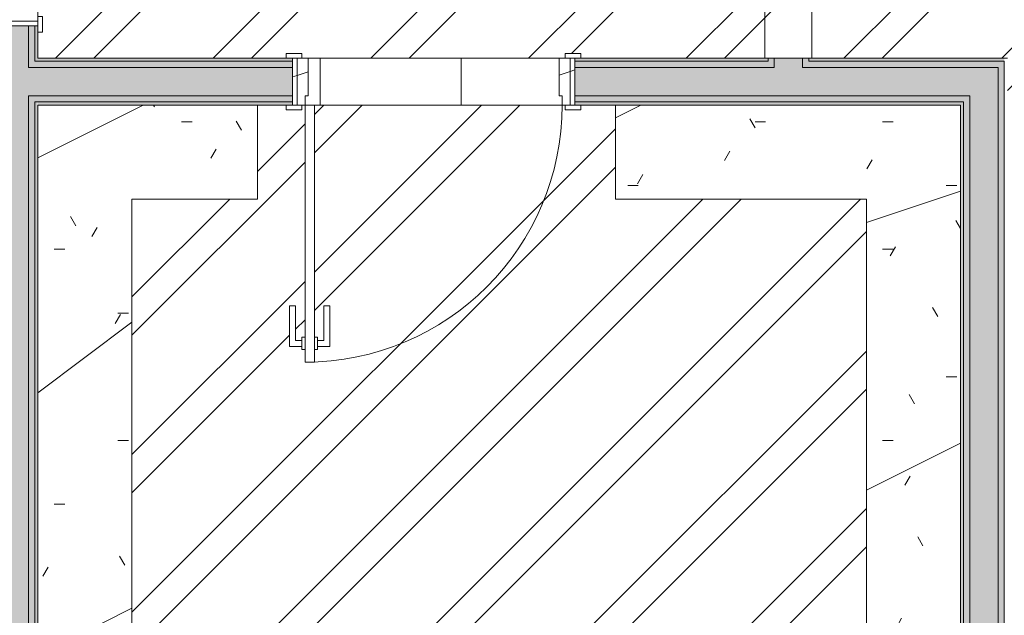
# Model space of a CAD drawing. Header units: millimetres. Extents: x -62758 to 78208, y -26429 to 33271.
# Tile 992 of 1056: x 9644 to 12784, y -21690 to -19790. Entities that reach past the tile are written whole.
import ezdxf

# ---------------------------------------------------------------- set-up
doc = ezdxf.new("R2010")
doc.units = ezdxf.units.MM
for name, color, linetype, lineweight in [('A-DOOR', 31, 'Continuous', 9), ('A-DOOR-OPNG', 31, 'Continuous', 9), ('A-FLOR', 192, 'Continuous', 18), ('A-FLOR-PATT', 8, 'Continuous', 18), ('A-WALL', 113, 'Continuous', 18), ('A-WALL-PATT', 111, 'Continuous', 25), ('I-WALL', 2, 'Continuous', 18), ('Q-CASE', 31, 'Continuous', 9)]:
    doc.layers.add(name, color=color, linetype=linetype, lineweight=lineweight)
pattern_1 = [(216.87, (-10797.35, 20404.02), (1249.4985, 833.00223), [208.25, -1874.25]), (206.565, (-10547.45, 20279.07), (-416.4998, -416.5), [465.661, -465.661]), (198.435, (-10547.45, 20070.82), (-832.9995, -416.50086), [263.418, -1053.671])]
pattern_2 = [(45, (0, 0), (-251.447, 251.447), []), (45, (0, 381), (-251.447, 251.447), [])]

# ---------------------------------------------------------------- blocks, each defined once
blk = doc.blocks.new('HRT-ESQ-INT_PORTA-1FL - 82x210cm_90x215cm-1FL-MAD-MOLA-3_0cmFolha_Maçaneta-5683893-PLANTA DE IMPERMEABILIZAÇÃO - TÉRREO')
at = {"layer": 'A-DOOR', "lineweight": 5}
h = blk.add_hatch(dxfattribs=at)
h.set_pattern_fill('FP_12', color=256, style=0, pattern_type=2)
h.set_pattern_definition(pattern_1)
h.paths.add_polyline_path([(-434.5, -75), (-410, -75), (-410, -45), (-400, -45), (-400, 75), (-435, 75), (-435, -75)])
h.paths.add_polyline_path([(410, -75), (435, -75), (435, 75), (400, 75), (400, -45), (410, -45), (410, -65)])
at = {"layer": 'A-DOOR-OPNG', "lineweight": 5}
h = blk.add_hatch(dxfattribs=at)
h.set_pattern_fill('FP_12', color=256, style=0, pattern_type=2)
h.set_pattern_definition(pattern_1)
h.paths.add_polyline_path([(435, -75), (450, -75), (450, 75), (435, 75), (435, -65)])
h.paths.add_polyline_path([(-435, -75), (-435, 75), (-450, 75), (-450, -75)])
at = {"layer": 'A-DOOR', "color": 170, "lineweight": 5}
for p, q in [((-470, 75), (-470, 90)), ((-470, 90), (-420, 90)), ((-420, 75), (-470, 75)), ((-450, 75), (-435, 75)), ((-450, -75), (-450, 75)), ((-435, 75), (-435, -75)), ((-435, -75), (-435, 75)), ((-435, 75), (-400, 75)), ((-420, 90), (-420, 75)), ((-400, 75), (-400, -45)), ((400, -45), (400, 75)), ((400, 75), (435, 75)), ((420, 75), (420, 90)), ((420, 90), (470, 90)), ((470, 75), (420, 75)), ((435, 75), (450, 75)), ((435, -75), (435, 75)), ((435, 75), (435, -75)), ((450, 75), (450, -75)), ((470, 90), (470, 75)), ((-410, -45), (-410, -75)), ((-400, -45), (-410, -45)), ((410, -45), (400, -45)), ((410, -75), (410, -45)), ((-470, -75), (-420, -75)), ((-470, -90), (-470, -75)), ((-420, -90), (-470, -90)), ((-435, -75), (-450, -75)), ((-410, -75), (-435, -75)), ((-420, -75), (-420, -90)), ((-410, -75), (-380, -75)), ((-410, -895), (-410, -75)), ((-380, -75), (-380, -895)), ((435, -75), (410, -75)), ((420, -75), (470, -75)), ((420, -90), (420, -75)), ((470, -90), (420, -90)), ((450, -75), (435, -75)), ((470, -75), (470, -90)), ((-410, -815), (-410, -855)), ((-380, -855), (-380, -815)), ((-380, -895), (-410, -895))]:
    blk.add_line(p, q, dxfattribs=at)
at = {"layer": 'A-DOOR', "lineweight": 5}
for p, q in [((-459, -715), (-440, -715)), ((-459, -845), (-459, -715)), ((-440, -715), (-440, -826)), ((-350, -826), (-350, -715)), ((-350, -715), (-331, -715)), ((-331, -715), (-331, -845)), ((-420, -815), (-410, -815)), ((-420, -826), (-420, -815)), ((-380, -815), (-370, -815)), ((-370, -815), (-370, -826)), ((-420, -845), (-459, -845)), ((-440, -826), (-420, -826)), ((-420, -855), (-420, -845)), ((-370, -826), (-350, -826)), ((-370, -845), (-370, -855)), ((-331, -845), (-370, -845)), ((-410, -855), (-420, -855)), ((-370, -855), (-380, -855))]:
    blk.add_line(p, q, dxfattribs=at)
at = {"layer": 'A-DOOR-OPNG', "lineweight": 5}
for p, q in [((-420, -815), (-420, -855)), ((-370, -815), (-370, -855))]:
    blk.add_line(p, q, dxfattribs=at)
at = {"layer": 'A-DOOR-OPNG', "color": 130, "lineweight": 5}
blk.add_arc((-410, -75), 820, 270, 0, dxfattribs=at)
blk = doc.blocks.new('HRT-ESQ-INT_PORTA-1FL - 82x210cm_90x215cm-1FL-MAD-3_0cmFolha_Maçaneta 01-5821381-PLANTA DE IMPERMEABILIZAÇÃO - TÉRREO')
at = {"layer": 'A-DOOR', "color": 170, "lineweight": 5}
for p, q in [((-470, 75), (-470, 90)), ((-470, 90), (-420, 90)), ((-420, 75), (-470, 75)), ((-450, 75), (-435, 75)), ((-450, -75), (-450, 75)), ((-435, 75), (-435, -75)), ((-435, -75), (-435, 75)), ((-435, 75), (-400, 75)), ((-420, 90), (-420, 75)), ((-400, 75), (-400, -45)), ((400, -45), (400, 75)), ((400, 75), (435, 75)), ((420, 75), (420, 90)), ((420, 90), (470, 90)), ((470, 75), (420, 75)), ((435, 75), (450, 75)), ((435, -75), (435, 75)), ((435, 75), (435, -75)), ((450, 75), (450, -75)), ((470, 90), (470, 75)), ((-410, -45), (-410, -75)), ((-400, -45), (-410, -45)), ((410, -45), (400, -45)), ((410, -75), (410, -45)), ((-470, -75), (-420, -75)), ((-470, -90), (-470, -75)), ((-420, -90), (-470, -90)), ((-435, -75), (-450, -75)), ((-410, -75), (-435, -75)), ((-420, -75), (-420, -90)), ((-410, -75), (-380, -75)), ((-410, -895), (-410, -75)), ((-380, -75), (-380, -895)), ((435, -75), (410, -75)), ((420, -75), (470, -75)), ((420, -90), (420, -75)), ((470, -90), (420, -90)), ((450, -75), (435, -75)), ((470, -75), (470, -90)), ((-410, -815), (-410, -855)), ((-380, -855), (-380, -815)), ((-380, -895), (-410, -895))]:
    blk.add_line(p, q, dxfattribs=at)
at = {"layer": 'A-DOOR', "lineweight": 5}
for p, q in [((-459, -715), (-440, -715)), ((-459, -845), (-459, -715)), ((-440, -715), (-440, -826)), ((-350, -826), (-350, -715)), ((-350, -715), (-331, -715)), ((-331, -715), (-331, -845)), ((-420, -815), (-410, -815)), ((-420, -826), (-420, -815)), ((-380, -815), (-370, -815)), ((-370, -815), (-370, -826)), ((-420, -845), (-459, -845)), ((-440, -826), (-420, -826)), ((-420, -855), (-420, -845)), ((-370, -826), (-350, -826)), ((-370, -845), (-370, -855)), ((-331, -845), (-370, -845)), ((-410, -855), (-420, -855)), ((-370, -855), (-380, -855))]:
    blk.add_line(p, q, dxfattribs=at)
at = {"layer": 'A-DOOR-OPNG', "lineweight": 5}
for p, q in [((-420, -815), (-420, -855)), ((-370, -815), (-370, -855))]:
    blk.add_line(p, q, dxfattribs=at)
at = {"layer": 'A-DOOR-OPNG', "color": 130, "lineweight": 5}
blk.add_arc((-410, -75), 820, 270, 0, dxfattribs=at)
blk = doc.blocks.new('HRT-ABERTURA - 90x210cm-Abertura-5502415-PLANTA DE IMPERMEABILIZAÇÃO - TÉRREO')
at = {"layer": 'A-DOOR-OPNG', "color": 130, "lineweight": 5}
for p, q in [((-470, 75), (470, 75)), ((-470, -75), (470, -75))]:
    blk.add_line(p, q, dxfattribs=at)
blk = doc.blocks.new('GT01-PRATELEIRA1 - GT01-PRATELEIRA-4572824-PLANTA DE IMPERMEABILIZAÇÃO - TÉRREO')
at = {"layer": 'Q-CASE', "lineweight": 5}
h = blk.add_hatch(dxfattribs=at)
h.set_pattern_fill('FP_7', color=256, style=0, pattern_type=2)
h.set_pattern_definition([(0, (0, 0), (812.8, 203.2), [33.528, -576.072, 33.528, -576.072, -3251.2]), (0, (0, 0), (812.8, 203.2), [-1219.2, 33.528, -1185.672, 33.528, -576.072, -1422.4]), (0, (0, 0), (812.8, 203.2), [-3048, 33.528, -372.872, 33.528, -982.472]), (120, (304.8, 101.6), (-582.3764, 602.3054), [33.528, -576.072, 33.528, -576.072, -3251.2]), (120, (304.8, 101.6), (-582.3764, 602.3054), [-1219.2, 33.528, -1185.672, 33.528, -576.072, -1422.4]), (120, (304.8, 101.6), (-582.3764, 602.3054), [-3048, 33.528, -372.872, 33.528, -982.472]), (240, (406.4, 508), (-230.4236, -805.5054), [33.528, -576.072, 33.528, -576.072, -3251.2]), (240, (406.4, 508), (-230.4236, -805.5054), [-1219.2, 33.528, -1185.672, 33.528, -576.072, -1422.4]), (240, (406.4, 508), (-230.4236, -805.5054), [-3048, 33.528, -372.872, 33.528, -982.472])])
h.paths.add_polyline_path([(12364.9, -23198.1), (12644, -23198.1), (12644, -20062.5), (11544, -20062.5), (11544, -20362.5), (12344, -20362.5), (12344, -22898.1), (10002.1, -22898.1), (10002.1, -20362.5), (10402.1, -20362.5), (10402.1, -20062.5), (9702.1, -20062.5), (9702.1, -23198.1), (12163.5, -23198.1)])
h = blk.add_hatch(dxfattribs=at)
h.set_pattern_fill('FP_45', color=256, style=0, pattern_type=2)
h.set_pattern_definition([(216.87, (635, 1587.5), (4762.4943, 3175.0085), [793.75, -7143.75]), (206.565, (1587.5, 1111.25), (-1587.501, -1587.5), [1774.88, -1774.88]), (198.435, (1587.5, 317.5), (-3174.997, -1587.503), [1004.02, -4016.09])])
h.paths.add_polyline_path([(12364.9, -23198.1), (12644, -23198.1), (12644, -20062.5), (11544, -20062.5), (11544, -20362.5), (12344, -20362.5), (12344, -22898.1), (10002.1, -22898.1), (10002.1, -20362.5), (10402.1, -20362.5), (10402.1, -20062.5), (9702.1, -20062.5), (9702.1, -23198.1), (12163.5, -23198.1)])
at = {"layer": 'Q-CASE', "color": 133, "lineweight": 5}
for p, q in [((10402.1, -20062.5), (10402.1, -20362.5)), ((11544, -20362.5), (11544, -20062.5)), ((10002.1, -20362.5), (10402.1, -20362.5)), ((10002.1, -22898.1), (10002.1, -20362.5)), ((11544, -20362.5), (12344, -20362.5)), ((12344, -20362.5), (12344, -22898.1)), ((12344, -22898.1), (10002.1, -22898.1))]:
    blk.add_line(p, q, dxfattribs=at)
blk = doc.blocks.new('BE-PMSa-MOD-ARQ-ESCOLA-EX-000-R_0056_rvt-1-PLANTA DE IMPERMEABILIZAÇÃO - TÉRREO')
at = {"layer": 'A-FLOR-PATT', "lineweight": 5}
h = blk.add_hatch(dxfattribs=at)
h.set_pattern_fill('FP_92', color=31, style=0, pattern_type=2)
h.set_pattern_definition([(0, (16002.06, -20812.5), (0, 450), []), (90, (16002.06, -20812.5), (-450, 3e-14), [])])
h.paths.add_polyline_path([(10832.2, -20062.5), (11374, -20062.5), (11374, -20032.5), (11364, -20031.7), (11364, -19912.5), (10564, -19912.5), (10564, -20032.5), (10554, -20032.5), (10554, -20062.5), (10584, -20062.5)])
h.paths.add_polyline_path([(21475.1, -19760.9), (22235.1, -19760.9), (22235.1, -19640.9), (22270.1, -19640.9), (22270.1, -19610.9), (21400.1, -19610.9), (21400.1, -19653.4), (21404.5, -19653.4), (21404.5, -19670.9), (21435.1, -19670.9), (21435.1, -19760.9)])
at = {"layer": 'A-WALL-PATT', "lineweight": 5}
h = blk.add_hatch(color=251, dxfattribs=at)
h.paths.add_polyline_path([(12140.5, -19942.5), (12140.5, -19912.5), (12050.5, -19912.5), (12050.5, -19942.5)])
h.paths.add_polyline_path([(12050.5, -18972.5), (12140.5, -18972.5), (12140.5, -16855.6), (12119.5, -16855.6), (12119.5, -17074.6), (12050.5, -17074.6), (12050.5, -18925.1)])
h = blk.add_hatch(color=251, dxfattribs=at)
h.paths.add_polyline_path([(9672.1, -23280.6), (9672.1, -19810.1), (9582.1, -19810.1), (9582.1, -23280.6), (9659.6, -23280.6)])
h.paths.add_polyline_path([(9582.1, -18910.1), (9672.1, -18910.1), (9672.1, -18777.6), (9582.1, -18777.6), (9582.1, -18837.9)])
h = blk.add_hatch(color=251, dxfattribs=at)
h.paths.add_polyline_path([(12020.5, -20032.5), (12674, -20032.5), (12674, -19942.5), (11414, -19942.5), (11414, -20032.5), (11854, -20032.5)])
h.paths.add_polyline_path([(10514, -20032.5), (10514, -19942.5), (9672.1, -19943.3), (9672.1, -20032.5), (9810.4, -20032.5)])
blk.add_hatch(color=251, dxfattribs=at).paths.add_polyline_path([(12719.2, -23223.1), (12764, -23223.1), (12764, -19942.5), (12674, -19942.5), (12674, -23223.1), (12718.7, -23223.1)])
at = {"layer": 'I-WALL', "lineweight": 5}
h = blk.add_hatch(color=9, dxfattribs=at)
h.paths.add_polyline_path([(12160.5, -19922.5), (12160.5, -19912.5), (12140.5, -19912.5), (12140.5, -19922.5)])
h.paths.add_polyline_path([(12140.5, -18972.5), (12160.5, -18972.5), (12160.5, -16865.6), (12140.5, -16865.6), (12140.5, -18455)])
h = blk.add_hatch(color=9, dxfattribs=at)
h.paths.add_polyline_path([(12050.5, -19922.5), (12050.5, -19912.5), (12030.5, -19913.5), (12030.5, -19922.5)])
h.paths.add_polyline_path([(12050.5, -18972.5), (12050.5, -17328.1), (12030.5, -17328.1), (12030.5, -18972.5)])
h.paths.add_polyline_path([(12050.5, -17318.1), (12050.5, -17310.6), (12030.5, -17310.6), (12031.5, -17318.1), (12046.4, -17318.1)])
h.paths.add_polyline_path([(12046.1, -17235.6), (12050.5, -17235.6), (12050.5, -17074.6), (12030.5, -17075.5), (12030.5, -17235.6)])
h = blk.add_hatch(color=50, dxfattribs=at)
h.paths.add_polyline_path([(9701.9, -23208.1), (9702.1, -23208.1), (9701, -20052.5), (9692.1, -20052.5), (9692.1, -23208.1)])
h.paths.add_polyline_path([(9692.1, -19922.5), (9702.1, -19922.5), (9702.1, -19810.1), (9692.1, -19810.1), (9692.1, -19912.5)])
h.paths.add_polyline_path([(9702.1, -18910.1), (9702.1, -18667.6), (9692.1, -18667.6), (9692.1, -18910.1), (9700.4, -18910.1)])
h = blk.add_hatch(color=9, dxfattribs=at)
h.paths.add_polyline_path([(9692.1, -23223.1), (9692.1, -20032.5), (9672.1, -20032.5), (9672.1, -23223.1), (9677.1, -23223.1)])
h.paths.add_polyline_path([(9692.1, -19942.5), (9692.1, -19810.1), (9672.1, -19810.1), (9672.1, -19942.5)])
h.paths.add_polyline_path([(9692.1, -18910.1), (9692.1, -18687.6), (9672.1, -18687.6), (9672.1, -18910.1), (9690.1, -18910.1)])
h = blk.add_hatch(color=9, dxfattribs=at)
h.paths.add_polyline_path([(12140.5, -19942.5), (12764, -19942.5), (12763.8, -19922.5), (12140.5, -19922.5)])
h.paths.add_polyline_path([(12024.7, -19942.5), (12050.5, -19942.5), (12050.5, -19922.5), (11414, -19922.5), (11414, -19942.5), (12020.5, -19942.5)])
h.paths.add_polyline_path([(9702.1, -19942.5), (10514, -19942.5), (10514, -19922.5), (9692.1, -19922.6), (9692.1, -19942.5)])
at = {"layer": 'I-WALL'}
h = blk.add_hatch(color=10, dxfattribs=at)
h.paths.add_polyline_path([(12674, -19922.5), (12784, -19921.9), (12783.9, -19912.5), (12160.5, -19912.5), (12160.5, -19922.5), (12654, -19922.5)])
h.paths.add_polyline_path([(12021.9, -19922.5), (12030.5, -19922.5), (12030.5, -19912.5), (11414, -19912.5), (11414, -19922.5), (12020.5, -19922.5)])
h.paths.add_polyline_path([(9702.1, -19922.5), (10514, -19922.5), (10514, -19912.5), (9702.1, -19912.5)])
at = {"layer": 'I-WALL', "lineweight": 5}
for color, points in [(9, [(12764, -23208.1), (12784, -23208.1), (12783.4, -19922.5), (12764, -19922.5), (12764, -23203)]), (50, [(12654, -23198.1), (12654, -20052.5), (12644, -20052.5), (12644, -23198.1)]), (9, [(12654, -23208.1), (12674, -23208), (12674, -20032.5), (12654, -20032.5), (12654, -23199.1)])]:
    blk.add_hatch(color=color, dxfattribs=at).paths.add_polyline_path(points)
h = blk.add_hatch(color=9, dxfattribs=at)
h.paths.add_polyline_path([(12654, -20052.5), (12654, -20032.5), (11414, -20032.5), (11414, -20052.5), (12644.1, -20052.5)])
h.paths.add_polyline_path([(10002.1, -20052.5), (10514, -20052.5), (10514, -20032.5), (9692.1, -20032.5), (9692.1, -20052.5), (9810.4, -20052.5)])
h = blk.add_hatch(color=50, dxfattribs=at)
h.paths.add_polyline_path([(12644, -20062.5), (12643.9, -20052.5), (11414, -20052.5), (11414, -20062.5), (12639.4, -20062.5)])
h.paths.add_polyline_path([(10002.1, -20062.5), (10514, -20062.5), (10514, -20052.5), (9702.1, -20052.5), (9702.1, -20062.5), (9810.4, -20062.5)])
at = {"layer": 'A-WALL', "color": 130, "lineweight": 5}
for p, q in [((9672.1, -19942.5), (9672.1, -19810.1)), ((9692.1, -19922.5), (9692.1, -19810.1)), ((9702.1, -19922.5), (9692.1, -19922.5)), ((9702.1, -19922.5), (10514, -19922.5)), ((11414, -19922.5), (12030.5, -19922.5)), ((12030.5, -19922.5), (12030.5, -19912.5)), ((12050.5, -19922.5), (12050.5, -19912.5)), ((12050.5, -19942.5), (12050.5, -19922.5)), ((12140.5, -19922.5), (12140.5, -19912.5)), ((12140.5, -19942.5), (12140.5, -19922.5)), ((12160.5, -19922.5), (12160.5, -19912.5)), ((12160.5, -19922.5), (12644, -19922.5)), ((12644, -19922.5), (12654, -19922.5)), ((12654, -19922.5), (12764, -19922.5)), ((12764, -19922.5), (12784, -19922.5)), ((12784, -19922.5), (12784, -23198.1)), ((9692.1, -19942.5), (9672.1, -19942.5)), ((9702.1, -19942.5), (9692.1, -19942.5)), ((9702.1, -19942.5), (10514, -19942.5)), ((11414, -19942.5), (12050.5, -19942.5)), ((12140.5, -19942.5), (12644, -19942.5)), ((12644, -19942.5), (12654, -19942.5)), ((12654, -19942.5), (12674, -19942.5)), ((12674, -19942.5), (12764, -19942.5)), ((12764, -19942.5), (12764, -23198.1)), ((9672.1, -23223.1), (9672.1, -20032.5)), ((9692.1, -20032.5), (9672.1, -20032.5)), ((9702.1, -20032.5), (9692.1, -20032.5)), ((9692.1, -23208.1), (9692.1, -20052.5)), ((9702.1, -20052.5), (9692.1, -20052.5)), ((9702.1, -20032.5), (10514, -20032.5)), ((9702.1, -20052.5), (10514, -20052.5)), ((11414, -20032.5), (12644, -20032.5)), ((11414, -20052.5), (12644, -20052.5)), ((12644, -20032.5), (12654, -20032.5)), ((12654, -20052.5), (12644, -20052.5)), ((12644, -20052.5), (12654, -20052.5)), ((12674, -20032.5), (12654, -20032.5)), ((12654, -20032.5), (12674, -20032.5)), ((12654, -20052.5), (12654, -23198.1)), ((12674, -20032.5), (12674, -23198.1))]:
    blk.add_line(p, q, dxfattribs=at)
at = {"layer": 'I-WALL', "color": 90, "lineweight": 9}
for p, q in [((9702.1, -19912.5), (9702.1, -19830.1)), ((10494, -19912.5), (9702.1, -19912.5)), ((12644, -19912.5), (11434, -19912.5)), ((12784, -19912.5), (12644, -19912.5)), ((12794, -19912.5), (12784, -19912.5)), ((9702.1, -23198.1), (9702.1, -20062.5)), ((9702.1, -20062.5), (10494, -20062.5)), ((11434, -20062.5), (12644, -20062.5)), ((12644, -20062.5), (12644, -23198.1))]:
    blk.add_line(p, q, dxfattribs=at)
at = {"layer": 'A-DOOR', "color": 170, "lineweight": 5, "rotation": 269.9999999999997}
for name, p in [('HRT-ESQ-INT_PORTA-1FL - 82x210cm_90x215cm-1FL-MAD-3_0cmFolha_Maçaneta 01-5821381-PLANTA DE IMPERMEABILIZAÇÃO - TÉRREO', (9627.1, -19360.1)), ('HRT-ABERTURA - 90x210cm-Abertura-5502415-PLANTA DE IMPERMEABILIZAÇÃO - TÉRREO', (12095.5, -19442.5))]:
    blk.add_blockref(name, p, dxfattribs=at)
at = {"layer": 'A-DOOR', "color": 170, "lineweight": 5}
blk.add_blockref('HRT-ESQ-INT_PORTA-1FL - 82x210cm_90x215cm-1FL-MAD-MOLA-3_0cmFolha_Maçaneta-5683893-PLANTA DE IMPERMEABILIZAÇÃO - TÉRREO', (10964, -19987.5), dxfattribs=at)
at = {"layer": 'Q-CASE', "color": 170, "lineweight": 5}
blk.add_blockref('GT01-PRATELEIRA1 - GT01-PRATELEIRA-4572824-PLANTA DE IMPERMEABILIZAÇÃO - TÉRREO', (0, 0), dxfattribs=at)

msp = doc.modelspace()

# ---------------------------------------------------------------- hatches: boundary and pattern name
at = {"layer": 'A-FLOR'}
h = msp.add_hatch(dxfattribs=at)
h.set_pattern_fill('FP_2', color=1, style=0, pattern_type=2)
h.set_pattern_definition(pattern_2)
h.paths.add_polyline_path([(9717.1, -19912.5), (10494, -19912.5), (10494, -19897.5), (10544, -19897.5), (10544, -19912.5), (11384, -19912.5), (11384, -19897.5), (11434, -19897.5), (11434, -19912.5), (12020.5, -19912.5), (12020.5, -17343.1), (11656.5, -17343.1), (11656.5, -16880.6), (10378, -16880.6), (10383, -16885.6), (10383, -17324.4), (10381.8, -17333.4), (10378, -17342.2), (10372.8, -17349), (10365.6, -17354.5), (10357.3, -17358.1), (10278.6, -17376.1), (10198.6, -17387), (10118, -17390.6), (10037.3, -17387), (9957.3, -17376.1), (9878.6, -17358.1), (9870.3, -17354.5), (9863.1, -17349), (9857.6, -17341.8), (9854.1, -17333.4), (9853, -17324.4), (9853.1, -16884.3), (9858, -16880.6), (9702.1, -16880.6), (9702.1, -18890.1), (9717.1, -18890.1), (9717.1, -18940.1), (9702.1, -18940.1), (9702.1, -19780.1), (9717.1, -19780.1), (9717.1, -19830.1), (9702.1, -19830.1), (9702.1, -19912.5)])
h = msp.add_hatch(dxfattribs=at)
h.set_pattern_fill('FP_1', color=1, style=0, pattern_type=2)
h.set_pattern_definition(pattern_2)
h.paths.add_polyline_path([(17724.2, -22598.1), (20150.1, -22598.1), (20150.1, -20835.9), (21150.1, -20835.9), (21150.1, -19760.9), (19164.5, -19760.9), (19164.5, -19310.9), (19180.8, -19310.9), (19157.3, -16880.6), (19097.5, -16880.6), (19097.5, -16895.6), (19047.5, -16895.6), (19047.5, -16880.6), (18147.5, -16880.6), (18147.5, -17720.6), (18157.5, -17720.6), (18157.5, -17731.6), (18177.5, -17731.6), (18177.5, -17620.6), (18196.5, -17620.6), (18196.5, -17750.6), (18157.5, -17750.6), (18157.5, -17760.6), (18147.5, -17760.6), (18147.5, -17800.6), (18117.5, -17800.6), (18117.5, -17760.6), (18107.5, -17760.6), (18107.5, -17750.6), (18068.4, -17750.6), (18068.4, -17620.6), (18087.4, -17620.6), (18087.4, -17731.6), (18107.5, -17731.6), (18107.5, -17720.6), (18117.5, -17720.6), (18117.5, -16880.6), (18107.5, -16880.6), (18107.5, -16895.6), (18057.5, -16894.8), (18057.5, -16880.6), (17829.5, -16880.6), (17829.5, -17099.6), (17550.5, -17099.6), (17549.9, -17998.3), (17400.5, -17998.3), (17400.5, -17337.1), (14802.3, -17337.1), (14802.3, -17998.3), (14652.3, -17998.3), (14652.3, -16880.6), (12170.5, -16880.6), (12170.5, -18972.5), (12020.5, -18972.5), (12020.5, -19912.5), (12794, -19912.5), (12794.3, -20043.6), (12892.9, -20048.2), (13003.6, -20062.4), (13102.7, -20083), (13190, -20108.2), (13196.7, -20111.9), (13205.1, -20119.4), (13209.9, -20125.4), (13215.6, -20140), (13216.9, -20148.2), (13216, -20159.3), (13192, -20242.6), (13182.1, -20314.4), (13183, -20387.7), (13194.4, -20458.4), (13216.7, -20533.2), (13216.7, -20545.2), (13212.7, -20558.9), (13206.8, -20568.7), (13199.3, -20576.2), (13191, -20581.5), (13181.1, -20585.6), (13078.9, -20612.9), (12988.3, -20630.5), (12875.8, -20642.8), (12794, -20646.5), (12794, -20798.1), (13394, -20798.1), (13394, -22598.1), (17709.6, -22598.1)])
h.paths.add_polyline_path([(17294.9, -20742.5), (17144.9, -20742.5), (17144.9, -19462.5), (17294.9, -19462.5), (17294.9, -20506.2)])
h.paths.add_polyline_path([(15084.9, -20742.5), (14934.9, -20742.5), (14934.9, -19462.5), (15084.9, -19462.5), (15084.9, -20638.7)])
h.paths.add_polyline_path([(12957, -20594), (12967, -20592.2), (12952.6, -20593.2), (12956.4, -20593.9)])
h.paths.add_polyline_path([(12938.1, -20574.5), (12938.1, -20573.6), (12937.2, -20573.7)])
h.paths.add_polyline_path([(12934.1, -20571.2), (12931.4, -20568.4), (12932.6, -20570), (12933.9, -20571)])
h.paths.add_polyline_path([(13174.4, -20538.4), (13175.2, -20531.4), (13174.5, -20536.3)])
h.paths.add_polyline_path([(13168.7, -20547.6), (13174, -20539.4), (13171, -20544), (13169, -20547.2)])
h.paths.add_polyline_path([(13159.2, -20552.7), (13167.9, -20548.2), (13161.3, -20551.6), (13159.5, -20552.6)])
h.paths.add_polyline_path([(13155.2, -20535.8), (13156.2, -20533.7), (13155.5, -20532.6), (13154.6, -20533.4), (13155.1, -20535.3)])
h.paths.add_polyline_path([(13174.8, -20162.6), (13174.8, -20153.7), (13174.7, -20160.2), (13174.8, -20162)])
h.paths.add_polyline_path([(13157.8, -20158.6), (13156.2, -20156.9), (13155.1, -20156.8), (13156.1, -20158.2), (13157.6, -20158.5)])
h.paths.add_polyline_path([(13168.7, -20142.5), (13160.8, -20138), (13167, -20141.6), (13168.5, -20142.4)])
h.paths.add_polyline_path([(13174.4, -20151.7), (13169.8, -20143.8), (13173.2, -20149.8), (13173.5, -20150.2)])
h.paths.add_polyline_path([(12930.1, -20122.2), (12932.6, -20121.3), (12931.4, -20121.1), (12931.2, -20121.3)])
h.paths.add_polyline_path([(12968.3, -20098), (12967.3, -20096.8), (12952.6, -20097), (12957, -20097.2), (12968.1, -20098)])
h.paths.add_polyline_path([(11898.2, -17228.1), (12020.5, -17228.1), (12020.5, -17074.6), (11771.5, -17074.6), (11771.5, -17228.1), (11896.9, -17228.1)])
h.paths.add_polyline_path([(11860.7, -17219.1), (11851, -17217.8), (11841.9, -17214), (11834.2, -17208.1), (11828.2, -17200.3), (11824.5, -17191.3), (11823.2, -17181.6), (11824.5, -17171.9), (11828.2, -17162.8), (11834.2, -17155), (11841.9, -17149.1), (11854, -17144.9), (11860.7, -17144.1), (11870.4, -17145.3), (11879.4, -17149.1), (11887.2, -17155), (11893.2, -17162.8), (11896.9, -17171.9), (11898.2, -17181.6), (11896.7, -17191.9), (11893.2, -17200.3), (11887.2, -17208.1), (11879.4, -17214), (11870.4, -17217.8)])
h = msp.add_hatch(dxfattribs=at)
h.set_pattern_fill('FP_2', color=1, style=0, pattern_type=2)
h.set_pattern_definition(pattern_2)
h.paths.add_polyline_path([(12344, -22898.1), (12344, -20362.5), (11544, -20362.5), (11544, -20062.5), (11434, -20062.5), (11434, -20077.5), (11384, -20077.5), (11384, -20062.5), (10584, -20062.5), (10584, -20802.5), (10594, -20802.5), (10594, -20813.5), (10614, -20813.5), (10614, -20702.5), (10633, -20702.5), (10633, -20832.5), (10594, -20832.5), (10594, -20842.5), (10584, -20842.5), (10584, -20882.5), (10554, -20882.5), (10554, -20842.5), (10544, -20842.5), (10544, -20832.5), (10504.9, -20832.5), (10504.9, -20702.5), (10523.9, -20702.5), (10523.9, -20813.5), (10544, -20813.5), (10544, -20802.5), (10554, -20802.5), (10554, -20062.5), (10544, -20062.5), (10544, -20077.5), (10494, -20077.5), (10494, -20062.5), (10402.1, -20062.5), (10402.1, -20362.5), (10002.1, -20362.5), (10002.1, -22898.1), (12209, -22898.1)])

# ---------------------------------------------------------------- linework, layer by layer
for p, q in [((12020.5, -18972.5), (12020.5, -19912.5)), ((10564, -19912.5), (11364, -19912.5)), ((11374, -20062.5), (10584, -20062.5))]:
    msp.add_line(p, q, dxfattribs=at)

# ---------------------------------------------------------------- block references
at = {"lineweight": 5}
msp.add_blockref('BE-PMSa-MOD-ARQ-ESCOLA-EX-000-R_0056_rvt-1-PLANTA DE IMPERMEABILIZAÇÃO - TÉRREO', (0, 0), dxfattribs=at)

doc.saveas('drawing.dxf')
